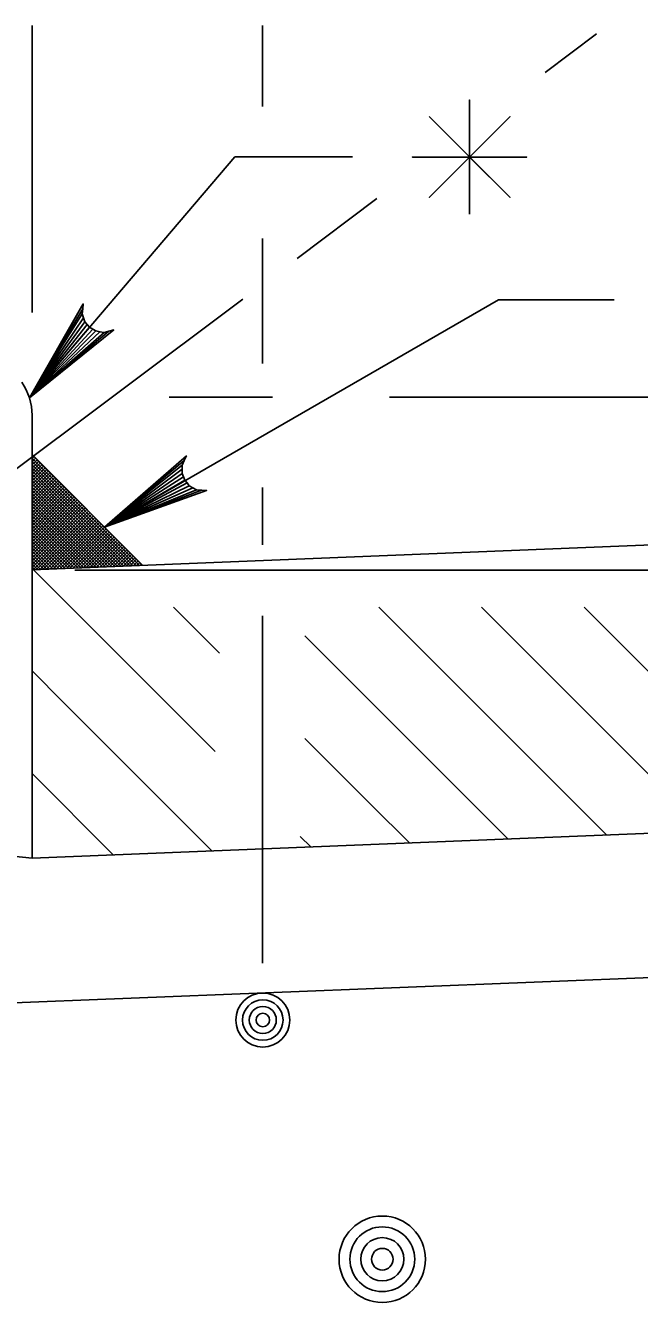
# Model space of a CAD drawing. Extents: x 638167 to 640248, y 296544 to 298920.
# Drawn here: x 638334.5 to 638361.6, y 296660.4 to 296716.7 of the extents above; entities that cross this region are included whole.
import ezdxf

# ---------------------------------------------------------------- set-up
doc = ezdxf.new("R2010")
doc.units = 0
doc.layers.add('1', color=7, linetype='Continuous')
doc.layers.add('50', color=7, linetype='Continuous')

# ---------------------------------------------------------------- blocks, each defined once
blk = doc.blocks.new('BAR')
at = {"layer": '50'}
for radius in [2, 1.5, 1, 0.5]:
    blk.add_circle((0, 0), radius, dxfattribs=at)

msp = doc.modelspace()

# ---------------------------------------------------------------- linework, layer by layer
at = {"layer": '1'}
for p, q in [((638334.788, 296704.01), (638334.788, 296716.662)), ((638344.948, 296713.087), (638344.948, 296716.662)), ((638357.41, 296714.592), (638359.679, 296716.293)), ((638334.671, 296700.243), (638343.728, 296710.872)), ((638343.728, 296710.872), (638348.915, 296710.872)), ((638354.082, 296710.866), (638354.082, 296710.866)), ((638346.472, 296706.393), (638349.99, 296709.03)), ((638344.948, 296701.763), (638344.948, 296707.277)), ((638314.045, 296682.087), (638344.085, 296704.604)), ((638337.983, 296694.554), (638355.356, 296704.567)), ((638355.356, 296704.567), (638360.461, 296704.567)), ((638340.834, 296700.279), (638345.389, 296700.279)), ((638350.554, 296700.279), (638379.456, 296700.279)), ((638334.788, 296699.482), (638334.788, 296679.959)), ((638339.672, 296692.865), (638334.788, 296697.749)), ((638334.788, 296697.716), (638334.804, 296697.733)), ((638334.788, 296697.732), (638335.22, 296697.3)), ((638334.788, 296697.575), (638334.875, 296697.662)), ((638334.788, 296697.433), (638334.946, 296697.591)), ((638334.788, 296697.59), (638335.078, 296697.3)), ((638334.788, 296697.449), (638334.937, 296697.3)), ((638334.788, 296697.308), (638334.795, 296697.3)), ((638334.788, 296697.292), (638334.795, 296697.3)), ((638334.788, 296697.15), (638334.937, 296697.3)), ((638334.788, 296697.009), (638335.078, 296697.3)), ((638334.788, 296696.867), (638335.22, 296697.3)), ((638334.795, 296697.3), (638335.016, 296697.521)), ((638334.795, 296697.3), (638335.785, 296696.31)), ((638334.937, 296697.3), (638335.087, 296697.45)), ((638334.937, 296697.3), (638335.927, 296696.31)), ((638335.078, 296697.3), (638335.158, 296697.379)), ((638335.078, 296697.3), (638335.927, 296696.451)), ((638335.22, 296697.3), (638335.228, 296697.308)), ((638335.22, 296697.3), (638335.927, 296696.593)), ((638334.788, 296696.726), (638335.299, 296697.238)), ((638334.788, 296696.585), (638335.37, 296697.167)), ((638334.788, 296697.166), (638335.644, 296696.31)), ((638334.788, 296696.443), (638335.441, 296697.096)), ((638334.788, 296697.025), (638335.503, 296696.31)), ((638334.788, 296696.883), (638335.361, 296696.31)), ((638334.788, 296696.742), (638335.22, 296696.31)), ((638334.795, 296696.31), (638335.511, 296697.026)), ((638334.937, 296696.31), (638335.582, 296696.955)), ((638335.078, 296696.31), (638335.653, 296696.884)), ((638335.22, 296696.31), (638335.723, 296696.813)), ((638335.361, 296696.31), (638335.794, 296696.743)), ((638334.788, 296696.6), (638335.078, 296696.31)), ((638334.788, 296696.459), (638334.937, 296696.31)), ((638334.788, 296696.318), (638334.795, 296696.31)), ((638334.788, 296696.16), (638334.937, 296696.31)), ((638334.788, 296695.736), (638335.361, 296696.31)), ((638334.788, 296695.595), (638335.503, 296696.31)), ((638334.788, 296695.453), (638335.644, 296696.31)), ((638334.788, 296696.019), (638335.078, 296696.31)), ((638334.788, 296695.877), (638335.22, 296696.31)), ((638334.788, 296696.302), (638334.795, 296696.31)), ((638334.788, 296696.176), (638335.644, 296695.32)), ((638334.795, 296696.31), (638335.785, 296695.32)), ((638334.795, 296695.32), (638335.785, 296696.31)), ((638334.937, 296696.31), (638335.927, 296695.32)), ((638334.937, 296695.32), (638335.927, 296696.31)), ((638335.078, 296696.31), (638335.927, 296695.461)), ((638335.078, 296695.32), (638335.927, 296696.168)), ((638335.22, 296696.31), (638335.927, 296695.603)), ((638335.361, 296696.31), (638335.927, 296695.744)), ((638335.503, 296696.31), (638335.865, 296696.672)), ((638335.503, 296696.31), (638335.927, 296695.885)), ((638335.644, 296696.31), (638335.927, 296696.593)), ((638335.644, 296696.31), (638335.927, 296696.027)), ((638335.785, 296696.31), (638335.927, 296696.451)), ((638335.785, 296696.31), (638335.927, 296696.168)), ((638335.927, 296696.593), (638335.936, 296696.601)), ((638335.927, 296696.593), (638336.21, 296696.31)), ((638335.927, 296696.451), (638336.006, 296696.531)), ((638335.927, 296696.31), (638336.077, 296696.46)), ((638335.927, 296696.451), (638336.068, 296696.31)), ((638335.927, 296696.168), (638336.068, 296696.31)), ((638335.927, 296696.027), (638336.21, 296696.31)), ((638335.927, 296696.31), (638336.917, 296695.32)), ((638335.927, 296695.885), (638336.289, 296696.248)), ((638335.927, 296695.744), (638336.36, 296696.177)), ((638335.927, 296696.168), (638336.775, 296695.32)), ((638336.068, 296696.31), (638336.148, 296696.389)), ((638336.068, 296696.31), (638337.058, 296695.32)), ((638336.21, 296696.31), (638336.218, 296696.318)), ((638336.21, 296696.31), (638337.2, 296695.32)), ((638344.948, 296693.769), (638344.948, 296696.29)), ((638334.788, 296696.035), (638335.503, 296695.32)), ((638334.788, 296695.893), (638335.361, 296695.32)), ((638334.788, 296695.752), (638335.22, 296695.32)), ((638334.788, 296695.611), (638335.078, 296695.32)), ((638335.22, 296695.32), (638335.927, 296696.027)), ((638335.361, 296695.32), (638335.927, 296695.885)), ((638335.503, 296695.32), (638335.927, 296695.744)), ((638335.644, 296695.32), (638335.927, 296695.603)), ((638335.927, 296695.603), (638336.431, 296696.106)), ((638335.927, 296695.461), (638336.501, 296696.036)), ((638335.927, 296696.027), (638336.634, 296695.32)), ((638335.927, 296695.32), (638336.572, 296695.965)), ((638335.927, 296695.885), (638336.493, 296695.32)), ((638335.927, 296695.744), (638336.351, 296695.32)), ((638335.927, 296695.603), (638336.21, 296695.32)), ((638336.068, 296695.32), (638336.643, 296695.894)), ((638336.21, 296695.32), (638336.713, 296695.823)), ((638336.351, 296695.32), (638336.784, 296695.753)), ((638336.493, 296695.32), (638336.855, 296695.682)), ((638336.634, 296695.32), (638336.926, 296695.611)), ((638334.788, 296695.469), (638334.937, 296695.32)), ((638334.788, 296695.328), (638334.795, 296695.32)), ((638334.788, 296695.17), (638334.937, 296695.32)), ((638334.788, 296694.746), (638335.361, 296695.32)), ((638334.788, 296694.605), (638335.503, 296695.32)), ((638334.788, 296694.463), (638335.644, 296695.32)), ((638334.788, 296695.029), (638335.078, 296695.32)), ((638334.788, 296694.888), (638335.22, 296695.32)), ((638334.788, 296695.312), (638334.795, 296695.32)), ((638334.788, 296695.186), (638335.644, 296694.33)), ((638334.788, 296695.045), (638335.503, 296694.33)), ((638334.795, 296695.32), (638335.785, 296694.33)), ((638334.795, 296694.33), (638335.785, 296695.32)), ((638334.937, 296695.32), (638335.927, 296694.33)), ((638334.937, 296694.33), (638335.927, 296695.32)), ((638335.078, 296695.32), (638335.927, 296694.471)), ((638335.078, 296694.33), (638335.927, 296695.178)), ((638335.22, 296695.32), (638335.927, 296694.613)), ((638335.22, 296694.33), (638335.927, 296695.037)), ((638335.361, 296695.32), (638335.927, 296694.754)), ((638335.503, 296695.32), (638335.927, 296694.895)), ((638335.644, 296695.32), (638335.927, 296695.037)), ((638335.785, 296695.32), (638335.927, 296695.461)), ((638335.785, 296695.32), (638335.927, 296695.178)), ((638335.927, 296695.461), (638336.068, 296695.32)), ((638335.927, 296695.178), (638336.068, 296695.32)), ((638335.927, 296695.037), (638336.21, 296695.32)), ((638335.927, 296694.895), (638336.351, 296695.32)), ((638335.927, 296694.754), (638336.493, 296695.32)), ((638335.927, 296694.613), (638336.634, 296695.32)), ((638335.927, 296694.471), (638336.775, 296695.32)), ((638335.927, 296694.33), (638336.917, 296695.32)), ((638335.927, 296695.32), (638336.917, 296694.33)), ((638335.927, 296695.178), (638336.775, 296694.33)), ((638335.927, 296695.037), (638336.634, 296694.33)), ((638336.068, 296695.32), (638337.058, 296694.33)), ((638336.068, 296694.33), (638337.058, 296695.32)), ((638336.21, 296695.32), (638337.2, 296694.33)), ((638336.21, 296694.33), (638337.2, 296695.32)), ((638336.351, 296695.32), (638337.341, 296694.33)), ((638336.351, 296694.33), (638337.279, 296695.258)), ((638336.493, 296695.32), (638337.482, 296694.33)), ((638336.493, 296694.33), (638337.35, 296695.187)), ((638336.634, 296695.32), (638337.624, 296694.33)), ((638336.634, 296694.33), (638337.421, 296695.116)), ((638336.775, 296695.32), (638336.996, 296695.541)), ((638336.775, 296695.32), (638337.765, 296694.33)), ((638336.775, 296694.33), (638337.491, 296695.046)), ((638336.917, 296695.32), (638337.067, 296695.47)), ((638336.917, 296695.32), (638337.907, 296694.33)), ((638337.058, 296695.32), (638337.138, 296695.399)), ((638337.058, 296695.32), (638337.907, 296694.471)), ((638337.2, 296695.32), (638337.208, 296695.328)), ((638337.2, 296695.32), (638337.907, 296694.613)), ((638334.788, 296694.903), (638335.361, 296694.33)), ((638334.788, 296694.762), (638335.22, 296694.33)), ((638386.647, 296694.744), (638334.788, 296692.669)), ((638334.788, 296694.621), (638335.078, 296694.33)), ((638334.788, 296694.479), (638334.937, 296694.33)), ((638335.361, 296694.33), (638335.927, 296694.895)), ((638335.419, 296694.964), (638336.127, 296694.257)), ((638335.503, 296694.33), (638335.927, 296694.754)), ((638335.644, 296694.33), (638335.927, 296694.613)), ((638335.785, 296694.33), (638335.927, 296694.471)), ((638335.927, 296694.895), (638336.493, 296694.33)), ((638335.927, 296694.754), (638336.351, 296694.33)), ((638335.927, 296694.613), (638336.21, 296694.33)), ((638335.927, 296694.471), (638336.068, 296694.33)), ((638336.917, 296694.33), (638337.562, 296694.975)), ((638337.058, 296694.33), (638337.633, 296694.904)), ((638337.2, 296694.33), (638337.703, 296694.833)), ((638337.341, 296694.33), (638337.774, 296694.763)), ((638337.482, 296694.33), (638337.845, 296694.692)), ((638337.624, 296694.33), (638337.907, 296694.613)), ((638337.765, 296694.33), (638337.907, 296694.471)), ((638337.907, 296694.613), (638337.915, 296694.621)), ((638337.907, 296694.613), (638338.19, 296694.33)), ((638337.907, 296694.471), (638337.986, 296694.551)), ((638337.907, 296694.33), (638338.057, 296694.48)), ((638337.907, 296694.471), (638338.048, 296694.33)), ((638334.788, 296694.338), (638334.795, 296694.33)), ((638334.788, 296694.18), (638334.937, 296694.33)), ((638334.788, 296693.756), (638335.361, 296694.33)), ((638334.788, 296693.615), (638335.503, 296694.33)), ((638334.788, 296693.473), (638335.644, 296694.33)), ((638334.788, 296694.039), (638335.078, 296694.33)), ((638334.788, 296693.898), (638335.22, 296694.33)), ((638334.788, 296694.322), (638334.795, 296694.33)), ((638334.788, 296694.196), (638335.644, 296693.34)), ((638334.788, 296694.055), (638335.503, 296693.34)), ((638334.788, 296693.913), (638335.361, 296693.34)), ((638334.795, 296694.33), (638335.785, 296693.34)), ((638334.795, 296693.34), (638335.785, 296694.33)), ((638334.937, 296694.33), (638335.927, 296693.34)), ((638334.937, 296693.34), (638335.927, 296694.33)), ((638335.078, 296694.33), (638335.927, 296693.481)), ((638335.078, 296693.34), (638335.927, 296694.188)), ((638335.22, 296694.33), (638335.927, 296693.623)), ((638335.22, 296693.34), (638335.927, 296694.047)), ((638335.361, 296694.33), (638335.927, 296693.764)), ((638335.361, 296693.34), (638335.927, 296693.906)), ((638335.503, 296694.33), (638335.927, 296693.906)), ((638335.644, 296694.33), (638335.927, 296694.047)), ((638335.785, 296694.33), (638335.927, 296694.188)), ((638335.927, 296694.188), (638336.068, 296694.33)), ((638335.927, 296694.047), (638336.21, 296694.33)), ((638335.927, 296693.906), (638336.351, 296694.33)), ((638335.927, 296693.764), (638336.493, 296694.33)), ((638335.927, 296693.623), (638336.634, 296694.33)), ((638335.927, 296693.481), (638336.775, 296694.33)), ((638335.927, 296693.34), (638336.917, 296694.33)), ((638335.927, 296694.33), (638336.917, 296693.34)), ((638335.927, 296694.188), (638336.775, 296693.34)), ((638335.927, 296694.047), (638336.634, 296693.34)), ((638335.927, 296693.906), (638336.493, 296693.34)), ((638336.068, 296694.33), (638337.058, 296693.34)), ((638336.068, 296693.34), (638337.058, 296694.33)), ((638336.21, 296694.33), (638337.2, 296693.34)), ((638336.21, 296693.34), (638337.2, 296694.33)), ((638336.351, 296694.33), (638337.341, 296693.34)), ((638336.351, 296693.34), (638337.341, 296694.33)), ((638336.493, 296694.33), (638337.482, 296693.34)), ((638336.493, 296693.34), (638337.482, 296694.33)), ((638336.634, 296694.33), (638337.624, 296693.34)), ((638336.634, 296693.34), (638337.624, 296694.33)), ((638336.775, 296694.33), (638337.765, 296693.34)), ((638336.775, 296693.34), (638337.765, 296694.33)), ((638336.917, 296694.33), (638337.907, 296693.34)), ((638336.917, 296693.34), (638337.907, 296694.33)), ((638337.058, 296694.33), (638337.907, 296693.481)), ((638337.058, 296693.34), (638337.907, 296694.188)), ((638337.2, 296694.33), (638337.907, 296693.623)), ((638337.2, 296693.34), (638337.907, 296694.047)), ((638337.341, 296694.33), (638337.907, 296693.764)), ((638337.341, 296693.34), (638337.907, 296693.906)), ((638337.482, 296694.33), (638337.907, 296693.906)), ((638337.624, 296694.33), (638337.907, 296694.047)), ((638337.765, 296694.33), (638337.907, 296694.188)), ((638337.907, 296694.188), (638338.048, 296694.33)), ((638337.907, 296694.047), (638338.19, 296694.33)), ((638337.907, 296694.33), (638338.897, 296693.34)), ((638337.907, 296693.906), (638338.269, 296694.268)), ((638337.907, 296693.764), (638338.34, 296694.197)), ((638337.907, 296694.188), (638338.755, 296693.34)), ((638337.907, 296693.623), (638338.41, 296694.126)), ((638337.907, 296693.481), (638338.481, 296694.056)), ((638337.907, 296694.047), (638338.614, 296693.34)), ((638337.907, 296693.34), (638338.552, 296693.985)), ((638337.907, 296693.906), (638338.472, 296693.34)), ((638338.048, 296694.33), (638338.128, 296694.409)), ((638338.048, 296694.33), (638339.038, 296693.34)), ((638338.048, 296693.34), (638338.623, 296693.914)), ((638338.19, 296694.33), (638338.198, 296694.339)), ((638338.19, 296694.33), (638339.18, 296693.34)), ((638334.788, 296693.772), (638335.22, 296693.34)), ((638334.788, 296693.631), (638335.078, 296693.34)), ((638334.788, 296693.489), (638334.937, 296693.34)), ((638334.788, 296693.348), (638334.795, 296693.34)), ((638334.788, 296693.19), (638334.937, 296693.34)), ((638334.788, 296692.766), (638335.361, 296693.34)), ((638334.788, 296693.049), (638335.078, 296693.34)), ((638334.788, 296692.908), (638335.22, 296693.34)), ((638334.788, 296693.332), (638334.795, 296693.34)), ((638334.795, 296693.34), (638335.44, 296692.695)), ((638334.834, 296692.671), (638335.503, 296693.34)), ((638334.937, 296693.34), (638335.576, 296692.701)), ((638334.981, 296692.677), (638335.644, 296693.34)), ((638335.078, 296693.34), (638335.712, 296692.706)), ((638335.129, 296692.683), (638335.785, 296693.34)), ((638335.22, 296693.34), (638335.848, 296692.712)), ((638335.276, 296692.689), (638335.927, 296693.34)), ((638335.361, 296693.34), (638335.927, 296692.774)), ((638335.503, 296693.34), (638335.927, 296693.764)), ((638335.503, 296693.34), (638335.927, 296692.916)), ((638335.644, 296693.34), (638335.927, 296693.623)), ((638335.644, 296693.34), (638335.927, 296693.057)), ((638335.785, 296693.34), (638335.927, 296693.481)), ((638335.785, 296693.34), (638335.927, 296693.198)), ((638335.927, 296693.764), (638336.351, 296693.34)), ((638335.927, 296693.623), (638336.21, 296693.34)), ((638335.927, 296693.481), (638336.068, 296693.34)), ((638335.927, 296693.198), (638336.068, 296693.34)), ((638335.927, 296693.057), (638336.21, 296693.34)), ((638335.927, 296692.916), (638336.351, 296693.34)), ((638335.927, 296692.774), (638336.493, 296693.34)), ((638335.927, 296693.34), (638336.528, 296692.739)), ((638336.012, 296692.718), (638336.634, 296693.34)), ((638336.068, 296693.34), (638336.664, 296692.744)), ((638336.16, 296692.724), (638336.775, 296693.34)), ((638336.21, 296693.34), (638336.8, 296692.75)), ((638336.307, 296692.73), (638336.917, 296693.34)), ((638336.351, 296693.34), (638336.936, 296692.755)), ((638336.454, 296692.736), (638337.058, 296693.34)), ((638336.493, 296693.34), (638337.072, 296692.761)), ((638336.602, 296692.742), (638337.2, 296693.34)), ((638336.634, 296693.34), (638337.208, 296692.766)), ((638336.749, 296692.748), (638337.341, 296693.34)), ((638336.775, 296693.34), (638337.344, 296692.772)), ((638336.896, 296692.754), (638337.482, 296693.34)), ((638336.917, 296693.34), (638337.48, 296692.777)), ((638337.044, 296692.76), (638337.624, 296693.34)), ((638337.058, 296693.34), (638337.616, 296692.782)), ((638337.191, 296692.765), (638337.765, 296693.34)), ((638337.2, 296693.34), (638337.752, 296692.788)), ((638337.338, 296692.771), (638337.907, 296693.34)), ((638337.341, 296693.34), (638337.888, 296692.793)), ((638337.482, 296693.34), (638337.907, 296693.764)), ((638337.482, 296693.34), (638337.907, 296692.916)), ((638337.624, 296693.34), (638337.907, 296693.623)), ((638337.624, 296693.34), (638337.907, 296693.057)), ((638337.765, 296693.34), (638337.907, 296693.481)), ((638337.765, 296693.34), (638337.907, 296693.198)), ((638337.907, 296693.764), (638338.331, 296693.34)), ((638337.907, 296693.623), (638338.19, 296693.34)), ((638337.907, 296693.481), (638338.048, 296693.34)), ((638337.907, 296693.198), (638338.048, 296693.34)), ((638337.907, 296693.057), (638338.19, 296693.34)), ((638337.907, 296692.916), (638338.331, 296693.34)), ((638337.907, 296693.34), (638338.432, 296692.815)), ((638337.928, 296692.795), (638338.472, 296693.34)), ((638338.048, 296693.34), (638338.568, 296692.821)), ((638338.075, 296692.801), (638338.614, 296693.34)), ((638338.19, 296693.34), (638338.693, 296693.844)), ((638338.19, 296693.34), (638338.703, 296692.826)), ((638338.222, 296692.807), (638338.755, 296693.34)), ((638338.331, 296693.34), (638338.764, 296693.773)), ((638338.331, 296693.34), (638338.839, 296692.831)), ((638338.369, 296692.813), (638338.897, 296693.34)), ((638338.472, 296693.34), (638338.835, 296693.702)), ((638338.472, 296693.34), (638338.975, 296692.837)), ((638338.517, 296692.818), (638339.038, 296693.34)), ((638338.614, 296693.34), (638338.905, 296693.631)), ((638338.614, 296693.34), (638339.111, 296692.842)), ((638338.664, 296692.824), (638339.18, 296693.34)), ((638338.755, 296693.34), (638338.976, 296693.561)), ((638338.755, 296693.34), (638339.247, 296692.848)), ((638338.897, 296693.34), (638339.047, 296693.49)), ((638338.897, 296693.34), (638339.383, 296692.853)), ((638339.038, 296693.34), (638339.118, 296693.419)), ((638339.038, 296693.34), (638339.519, 296692.859)), ((638339.18, 296693.34), (638339.188, 296693.349)), ((638339.18, 296693.34), (638339.655, 296692.864)), ((638334.788, 296693.206), (638335.304, 296692.69)), ((638334.788, 296693.065), (638335.168, 296692.685)), ((638334.788, 296692.924), (638335.032, 296692.679)), ((638334.788, 296692.782), (638334.896, 296692.674)), ((638335.423, 296692.695), (638335.927, 296693.198)), ((638335.57, 296692.701), (638335.927, 296693.057)), ((638335.718, 296692.707), (638335.927, 296692.916)), ((638335.865, 296692.712), (638335.927, 296692.774)), ((638335.927, 296693.198), (638336.392, 296692.733)), ((638335.927, 296693.057), (638336.256, 296692.728)), ((638335.927, 296692.916), (638336.12, 296692.723)), ((638335.927, 296692.774), (638335.984, 296692.717)), ((638337.486, 296692.777), (638337.907, 296693.198)), ((638337.633, 296692.783), (638337.907, 296693.057)), ((638337.78, 296692.789), (638337.907, 296692.916)), ((638337.907, 296693.198), (638338.296, 296692.81)), ((638337.907, 296693.057), (638338.16, 296692.804)), ((638337.907, 296692.916), (638338.024, 296692.799)), ((638338.811, 296692.83), (638339.259, 296693.278)), ((638338.959, 296692.836), (638339.33, 296693.207)), ((638339.106, 296692.842), (638339.4, 296693.136)), ((638339.253, 296692.848), (638339.471, 296693.066)), ((638339.401, 296692.854), (638339.542, 296692.995)), ((638339.548, 296692.86), (638339.613, 296692.924)), ((638342.859, 296684.665), (638334.852, 296692.672)), ((638336.68, 296692.659), (638394.023, 296692.659)), ((638627.482, 296691.667), (638334.788, 296679.959)), ((638343.055, 296688.994), (638341.031, 296691.018)), ((638344.948, 296675.328), (638344.948, 296690.632)), ((638354.281, 296686.819), (638350.082, 296691.018)), ((638358.806, 296686.819), (638354.607, 296691.018)), ((638363.332, 296686.819), (638359.133, 296691.018)), ((638349.756, 296686.819), (638346.821, 296689.754)), ((638336.179, 296686.819), (638334.788, 296688.21)), ((638342.721, 296680.277), (638336.179, 296686.819)), ((638355.776, 296680.799), (638349.756, 296686.819)), ((638360.127, 296680.973), (638354.281, 296686.819)), ((638364.479, 296681.147), (638358.806, 296686.819)), ((638334.788, 296679.959), (638285.258, 296685.039)), ((638349.756, 296682.293), (638346.812, 296685.236)), ((638338.37, 296680.102), (638334.788, 296683.685)), ((638292.386, 296671.908), (638573.805, 296683.165)), ((638351.424, 296680.625), (638349.756, 296682.293)), ((638347.073, 296680.451), (638346.616, 296680.907))]:
    msp.add_line(p, q, dxfattribs=at)
for points in [[(638352.3, 296712.648), (638355.864, 296709.084), (638354.082, 296710.866), (638355.864, 296712.648), (638352.3, 296709.084), (638354.082, 296710.866), (638351.562, 296710.866), (638356.602, 296710.866), (638354.082, 296710.866), (638354.082, 296713.386), (638354.082, 296708.346)], [(638334.671, 296700.243), (638337.047, 296704.389), (638337.025, 296704.17), (638337.003, 296703.951), (638337.063, 296703.778), (638337.122, 296703.605), (638337.224, 296703.482), (638337.327, 296703.36), (638337.464, 296703.278), (638337.602, 296703.196), (638337.782, 296703.165), (638337.962, 296703.134), (638338.175, 296703.191), (638338.388, 296703.247), (638334.671, 296700.243), (638338.175, 296703.191), (638337.962, 296703.134), (638334.671, 296700.243), (638337.782, 296703.165), (638337.602, 296703.196), (638334.671, 296700.243), (638337.464, 296703.278), (638337.327, 296703.36), (638334.671, 296700.243), (638337.224, 296703.482), (638337.122, 296703.605), (638334.671, 296700.243), (638337.063, 296703.778), (638337.003, 296703.951), (638334.671, 296700.243), (638337.025, 296704.17)], [(638337.983, 296694.554), (638341.594, 296697.686), (638341.501, 296697.486), (638341.408, 296697.286), (638341.406, 296697.103), (638341.405, 296696.92), (638341.462, 296696.771), (638341.518, 296696.621), (638341.621, 296696.499), (638341.723, 296696.376), (638341.883, 296696.287), (638342.043, 296696.199), (638342.263, 296696.182), (638342.483, 296696.165), (638337.983, 296694.554), (638342.263, 296696.182), (638342.043, 296696.199), (638337.983, 296694.554), (638341.883, 296696.287), (638341.723, 296696.376), (638337.983, 296694.554), (638341.621, 296696.499), (638341.518, 296696.621), (638337.983, 296694.554), (638341.462, 296696.771), (638341.405, 296696.92), (638337.983, 296694.554), (638341.406, 296697.103), (638341.408, 296697.286), (638337.983, 296694.554), (638341.501, 296697.486)]]:
    msp.add_lwpolyline(points, dxfattribs=at)
msp.add_arc((638332.248, 296699.482), 2.54, 0, 34.8545, dxfattribs=at)

# ---------------------------------------------------------------- block references
at = {"layer": '1', "xscale": 0.5953136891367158, "yscale": 0.5953136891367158, "rotation": -82.05765865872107}
msp.add_blockref('BAR', (638344.963, 296672.82), dxfattribs=at)
at = {"layer": '1', "xscale": 0.9524673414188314, "yscale": 0.9524673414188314}
msp.add_blockref('BAR', (638350.231, 296662.274), dxfattribs=at)

doc.saveas('drawing.dxf')
